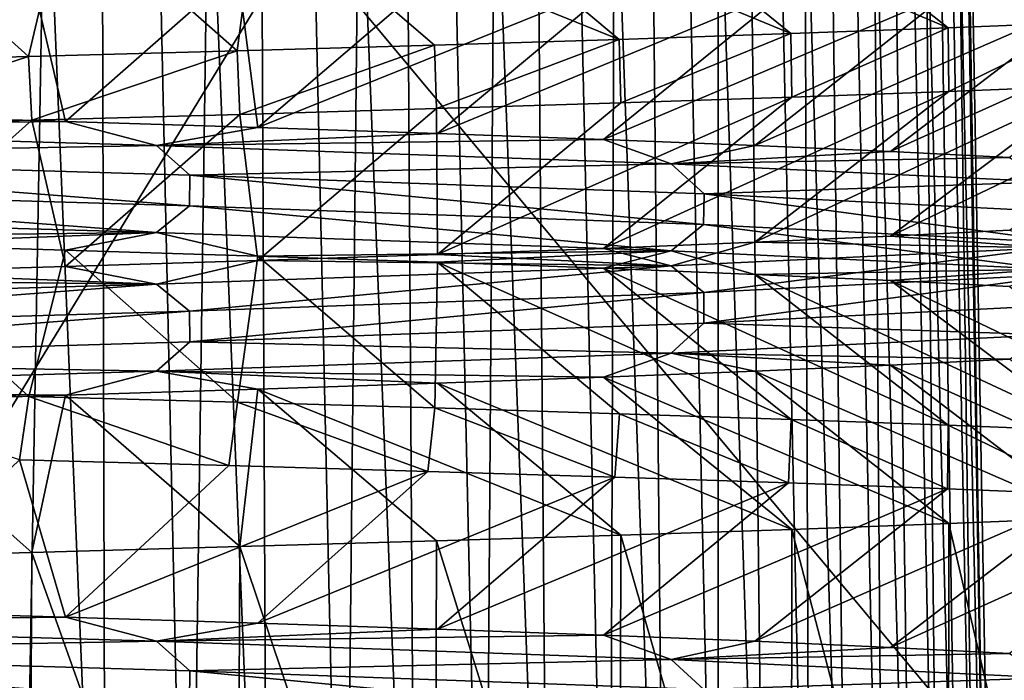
# Model space of a CAD drawing. Header units: millimetres. Extents: x -39.5 to 39.5, y -2 to 94.9.
# Tile 321 of 656: x 7.8 to 11.8, y 28.3 to 31. Entities that reach past the tile are written whole.
import ezdxf

# ---------------------------------------------------------------- set-up
doc = ezdxf.new("R2010")
doc.units = ezdxf.units.MM
doc.header["$LTSCALE"] = 65.185185
for name, color, linetype in [('460', 7, 'CONTINUOUS'), ('567', 7, 'CONTINUOUS'), ('574', 7, 'CONTINUOUS'), ('575', 7, 'CONTINUOUS'), ('628', 7, 'CONTINUOUS'), ('629', 7, 'CONTINUOUS'), ('630', 7, 'CONTINUOUS')]:
    doc.layers.add(name, color=color, linetype=linetype)

msp = doc.modelspace()

# ---------------------------------------------------------------- linework, layer by layer
at = {"layer": '460', "linetype": 'Continuous'}
for points in [[(12.0986, 30.9638, 7.4339), (11.5254, 30.9406, 8.295), (11.528, 30.6843, 8.2913), (12.0986, 30.9638, 7.4339)], [(12.0999, 30.7075, 7.4319), (12.0986, 30.9638, 7.4339), (11.528, 30.6843, 8.2913), (12.0999, 30.7075, 7.4319)], [(10.8907, 30.9174, 9.1122), (10.1982, 30.8942, 9.8811), (10.2038, 30.638, 9.8753), (10.8907, 30.9174, 9.1122)], [(10.8948, 30.6612, 9.1074), (10.8907, 30.9174, 9.1122), (10.2038, 30.638, 9.8753), (10.8948, 30.6612, 9.1074)], [(11.5254, 30.9406, 8.295), (10.8907, 30.9174, 9.1122), (10.8948, 30.6612, 9.1074), (11.5254, 30.9406, 8.295)], [(11.528, 30.6843, 8.2913), (11.5254, 30.9406, 8.295), (10.8948, 30.6612, 9.1074), (11.528, 30.6843, 8.2913)], [(10.1982, 30.8942, 9.8811), (9.4521, 30.871, 10.5971), (9.4601, 30.6149, 10.59), (10.1982, 30.8942, 9.8811)], [(10.2038, 30.638, 9.8753), (10.1982, 30.8942, 9.8811), (9.4601, 30.6149, 10.59), (10.2038, 30.638, 9.8753)], [(8.6562, 30.8479, 11.2566), (7.8137, 30.8247, 11.8569), (7.8277, 30.5686, 11.8477), (8.6562, 30.8479, 11.2566)], [(8.6672, 30.5918, 11.2481), (8.6562, 30.8479, 11.2566), (7.8277, 30.5686, 11.8477), (8.6672, 30.5918, 11.2481)], [(9.4521, 30.871, 10.5971), (8.6562, 30.8479, 11.2566), (8.6672, 30.5918, 11.2481), (9.4521, 30.871, 10.5971)], [(9.4601, 30.6149, 10.59), (9.4521, 30.871, 10.5971), (8.6672, 30.5918, 11.2481), (9.4601, 30.6149, 10.59)], [(7.8137, 30.8247, 11.8569), (6.9289, 30.8015, 12.3948), (6.9459, 30.5455, 12.3852), (7.8137, 30.8247, 11.8569)], [(7.8277, 30.5686, 11.8477), (7.8137, 30.8247, 11.8569), (6.9459, 30.5455, 12.3852), (7.8277, 30.5686, 11.8477)], [(6.9314, 29.4769, -12.3934), (7.8158, 29.4537, -11.8555), (7.7782, 29.1983, -11.8802), (6.9314, 29.4769, -12.3934)], [(7.7782, 29.1983, -11.8802), (7.8158, 29.4537, -11.8555), (8.6222, 29.1751, -11.2826), (7.7782, 29.1983, -11.8802)], [(7.8158, 29.4537, -11.8555), (8.658, 29.4305, -11.2552), (8.6222, 29.1751, -11.2826), (7.8158, 29.4537, -11.8555)], [(8.6222, 29.1751, -11.2826), (8.658, 29.4305, -11.2552), (9.4253, 29.1518, -10.6209), (8.6222, 29.1751, -11.2826)], [(8.658, 29.4305, -11.2552), (9.4535, 29.4073, -10.5958), (9.4253, 29.1518, -10.6209), (8.658, 29.4305, -11.2552)], [(9.4253, 29.1518, -10.6209), (9.4535, 29.4073, -10.5958), (10.1797, 29.1284, -9.9002), (9.4253, 29.1518, -10.6209)], [(9.4535, 29.4073, -10.5958), (10.1993, 29.3841, -9.88), (10.1797, 29.1284, -9.9002), (9.4535, 29.4073, -10.5958)], [(10.1797, 29.1284, -9.9002), (10.1993, 29.3841, -9.88), (10.8813, 29.1049, -9.1234), (10.1797, 29.1284, -9.9002)], [(10.1993, 29.3841, -9.88), (10.8914, 29.3609, -9.1113), (10.8813, 29.1049, -9.1234), (10.1993, 29.3841, -9.88)], [(10.8813, 29.1049, -9.1234), (10.8914, 29.3609, -9.1113), (11.5223, 29.0815, -8.2992), (10.8813, 29.1049, -9.1234)], [(10.8914, 29.3609, -9.1113), (11.5258, 29.3378, -8.2943), (11.5223, 29.0815, -8.2992), (10.8914, 29.3609, -9.1113)], [(11.5223, 29.0815, -8.2992), (11.5258, 29.3378, -8.2943), (12.0982, 29.0582, -7.4346), (11.5223, 29.0815, -8.2992)], [(11.5258, 29.3378, -8.2943), (12.0988, 29.3146, -7.4336), (12.0982, 29.0582, -7.4346), (11.5258, 29.3378, -8.2943)], [(10.8948, 28.9176, 9.1074), (11.5251, 26.5, 8.2952), (11.528, 28.9407, 8.2913), (10.8948, 28.9176, 9.1074)], [(11.5251, 26.5, 8.2952), (12.0967, 26.5, 7.4367), (11.528, 28.9407, 8.2913), (11.5251, 26.5, 8.2952)], [(11.528, 28.9407, 8.2913), (12.0967, 26.5, 7.4367), (12.0999, 28.9639, 7.4319), (11.528, 28.9407, 8.2913)], [(9.4601, 28.8713, 10.59), (10.1987, 26.5, 9.8806), (10.2038, 28.8944, 9.8753), (9.4601, 28.8713, 10.59)], [(10.1987, 26.5, 9.8806), (10.8914, 26.5, 9.1111), (10.2038, 28.8944, 9.8753), (10.1987, 26.5, 9.8806)], [(10.2038, 28.8944, 9.8753), (10.8914, 26.5, 9.1111), (10.8948, 28.9176, 9.1074), (10.2038, 28.8944, 9.8753)], [(10.8914, 26.5, 9.1111), (11.5251, 26.5, 8.2952), (10.8948, 28.9176, 9.1074), (10.8914, 26.5, 9.1111)], [(7.8277, 28.825, 11.8477), (8.6561, 26.5, 11.2565), (8.6672, 28.8482, 11.2481), (7.8277, 28.825, 11.8477)], [(8.6561, 26.5, 11.2565), (9.4535, 26.5, 10.5956), (8.6672, 28.8482, 11.2481), (8.6561, 26.5, 11.2565)], [(8.6672, 28.8482, 11.2481), (9.4535, 26.5, 10.5956), (9.4601, 28.8713, 10.59), (8.6672, 28.8482, 11.2481)], [(9.4535, 26.5, 10.5956), (10.1987, 26.5, 9.8806), (9.4601, 28.8713, 10.59), (9.4535, 26.5, 10.5956)], [(6.9459, 28.8019, 12.3852), (7.8153, 26.5, 11.8557), (7.8277, 28.825, 11.8477), (6.9459, 28.8019, 12.3852)], [(7.8153, 26.5, 11.8557), (8.6561, 26.5, 11.2565), (7.8277, 28.825, 11.8477), (7.8153, 26.5, 11.8557)], [(6.9303, 26.5, 12.3939), (7.8153, 26.5, 11.8557), (6.9459, 28.8019, 12.3852), (6.9303, 26.5, 12.3939)]]:
    msp.add_3dface(points, dxfattribs=at)
at = {"layer": '567', "linetype": 'Continuous'}
for points in [[(7.419, 26, -9.0866), (7.7788, 26, -8.7805), (7.4114, 43.2089, -8.7018), (7.419, 26, -9.0866)], [(7.7788, 26, -8.7805), (8.1261, 26, -8.4601), (7.4114, 43.2089, -8.7018), (7.7788, 26, -8.7805)], [(7.4114, 43.2089, -8.7018), (8.1261, 26, -8.4601), (8.0824, 43.2089, -8.0824), (7.4114, 43.2089, -8.7018)], [(7.7788, 26, 8.7805), (7.419, 26, 9.0866), (7.4114, 43.2089, 8.7018), (7.7788, 26, 8.7805)], [(8.0824, 43.2089, 8.0824), (7.7788, 26, 8.7805), (7.4114, 43.2089, 8.7018), (8.0824, 43.2089, 8.0824)], [(8.1261, 26, 8.4601), (7.7788, 26, 8.7805), (8.0824, 43.2089, 8.0824), (8.1261, 26, 8.4601)], [(8.1261, 26, -8.4601), (8.4601, 26, -8.1261), (8.0824, 43.2089, -8.0824), (8.1261, 26, -8.4601)], [(8.4601, 26, -8.1261), (8.7805, 26, -7.7788), (8.0824, 43.2089, -8.0824), (8.4601, 26, -8.1261)], [(8.0824, 43.2089, -8.0824), (8.7805, 26, -7.7788), (8.7018, 43.2089, -7.4114), (8.0824, 43.2089, -8.0824)], [(8.4601, 26, 8.1261), (8.1261, 26, 8.4601), (8.0824, 43.2089, 8.0824), (8.4601, 26, 8.1261)], [(8.7018, 43.2089, 7.4114), (8.4601, 26, 8.1261), (8.0824, 43.2089, 8.0824), (8.7018, 43.2089, 7.4114)], [(8.7805, 26, 7.7788), (8.4601, 26, 8.1261), (8.7018, 43.2089, 7.4114), (8.7805, 26, 7.7788)], [(8.7805, 26, -7.7788), (9.0866, 26, -7.419), (8.7018, 43.2089, -7.4114), (8.7805, 26, -7.7788)], [(9.0866, 26, -7.419), (9.3779, 26, -7.0471), (8.7018, 43.2089, -7.4114), (9.0866, 26, -7.419)], [(8.7018, 43.2089, -7.4114), (9.3779, 26, -7.0471), (9.2679, 43.2089, -6.6899), (8.7018, 43.2089, -7.4114)], [(9.0866, 26, 7.419), (8.7805, 26, 7.7788), (8.7018, 43.2089, 7.4114), (9.0866, 26, 7.419)], [(9.2679, 43.2089, 6.6899), (9.0866, 26, 7.419), (8.7018, 43.2089, 7.4114), (9.2679, 43.2089, 6.6899)], [(9.3779, 26, 7.0471), (9.0866, 26, 7.419), (9.2679, 43.2089, 6.6899), (9.3779, 26, 7.0471)], [(9.3779, 26, -7.0471), (9.6541, 26, -6.6637), (9.2679, 43.2089, -6.6899), (9.3779, 26, -7.0471)], [(9.6541, 26, -6.6637), (9.9146, 26, -6.2696), (9.2679, 43.2089, -6.6899), (9.6541, 26, -6.6637)], [(9.2679, 43.2089, -6.6899), (9.9146, 26, -6.2696), (9.7745, 43.2089, -5.9253), (9.2679, 43.2089, -6.6899)], [(9.6541, 26, 6.6637), (9.3779, 26, 7.0471), (9.2679, 43.2089, 6.6899), (9.6541, 26, 6.6637)], [(9.7745, 43.2089, 5.9253), (9.6541, 26, 6.6637), (9.2679, 43.2089, 6.6899), (9.7745, 43.2089, 5.9253)], [(9.9146, 26, 6.2696), (9.6541, 26, 6.6637), (9.7745, 43.2089, 5.9253), (9.9146, 26, 6.2696)], [(9.9146, 26, -6.2696), (10.159, 26, -5.8653), (9.7745, 43.2089, -5.9253), (9.9146, 26, -6.2696)], [(10.159, 26, -5.8653), (10.3869, 26, -5.4515), (9.7745, 43.2089, -5.9253), (10.159, 26, -5.8653)], [(9.7745, 43.2089, -5.9253), (10.3869, 26, -5.4515), (10.2165, 43.2089, -5.1256), (9.7745, 43.2089, -5.9253)], [(10.159, 26, 5.8653), (9.9146, 26, 6.2696), (9.7745, 43.2089, 5.9253), (10.159, 26, 5.8653)], [(10.2165, 43.2089, 5.1256), (10.159, 26, 5.8653), (9.7745, 43.2089, 5.9253), (10.2165, 43.2089, 5.1256)], [(10.3869, 26, 5.4515), (10.159, 26, 5.8653), (10.2165, 43.2089, 5.1256), (10.3869, 26, 5.4515)], [(10.3869, 26, -5.4515), (10.598, 26, -5.0288), (10.2165, 43.2089, -5.1256), (10.3869, 26, -5.4515)], [(10.598, 26, -5.0288), (10.7919, 26, -4.598), (10.2165, 43.2089, -5.1256), (10.598, 26, -5.0288)], [(10.2165, 43.2089, -5.1256), (10.7919, 26, -4.598), (10.5932, 43.2089, -4.2934), (10.2165, 43.2089, -5.1256)], [(10.598, 26, 5.0288), (10.3869, 26, 5.4515), (10.2165, 43.2089, 5.1256), (10.598, 26, 5.0288)], [(10.5932, 43.2089, 4.2934), (10.598, 26, 5.0288), (10.2165, 43.2089, 5.1256), (10.5932, 43.2089, 4.2934)], [(10.7919, 26, -4.598), (10.9683, 26, -4.1597), (10.5932, 43.2089, -4.2934), (10.7919, 26, -4.598)], [(10.9683, 26, -4.1597), (11.1269, 26, -3.7147), (10.5932, 43.2089, -4.2934), (10.9683, 26, -4.1597)], [(10.5932, 43.2089, -4.2934), (11.1269, 26, -3.7147), (10.9031, 43.2089, -3.4311), (10.5932, 43.2089, -4.2934)], [(10.9683, 26, 4.1597), (10.7919, 26, 4.598), (10.5932, 43.2089, 4.2934), (10.9683, 26, 4.1597)], [(10.9031, 43.2089, 3.4311), (10.9683, 26, 4.1597), (10.5932, 43.2089, 4.2934), (10.9031, 43.2089, 3.4311)], [(10.7919, 26, 4.598), (10.598, 26, 5.0288), (10.5932, 43.2089, 4.2934), (10.7919, 26, 4.598)], [(11.1269, 26, -3.7147), (11.2674, 26, -3.2637), (10.9031, 43.2089, -3.4311), (11.1269, 26, -3.7147)], [(11.2674, 26, -3.2637), (11.3897, 26, -2.8073), (10.9031, 43.2089, -3.4311), (11.2674, 26, -3.2637)], [(10.9031, 43.2089, -3.4311), (11.3897, 26, -2.8073), (11.1429, 43.2089, -2.5465), (10.9031, 43.2089, -3.4311)], [(11.2674, 26, 3.2637), (11.1269, 26, 3.7147), (10.9031, 43.2089, 3.4311), (11.2674, 26, 3.2637)], [(11.1429, 43.2089, 2.5465), (11.2674, 26, 3.2637), (10.9031, 43.2089, 3.4311), (11.1429, 43.2089, 2.5465)], [(11.1269, 26, 3.7147), (10.9683, 26, 4.1597), (10.9031, 43.2089, 3.4311), (11.1269, 26, 3.7147)], [(11.3897, 26, -2.8073), (11.4935, 26, -2.3464), (11.1429, 43.2089, -2.5465), (11.3897, 26, -2.8073)], [(11.4935, 26, -2.3464), (11.5787, 26, -1.8817), (11.1429, 43.2089, -2.5465), (11.4935, 26, -2.3464)], [(11.1429, 43.2089, -2.5465), (11.5787, 26, -1.8817), (11.311, 43.2089, -1.6467), (11.1429, 43.2089, -2.5465)], [(11.4935, 26, 2.3464), (11.3897, 26, 2.8073), (11.1429, 43.2089, 2.5465), (11.4935, 26, 2.3464)], [(11.311, 43.2089, 1.6467), (11.4935, 26, 2.3464), (11.1429, 43.2089, 2.5465), (11.311, 43.2089, 1.6467)], [(11.3897, 26, 2.8073), (11.2674, 26, 3.2637), (11.1429, 43.2089, 2.5465), (11.3897, 26, 2.8073)], [(11.5787, 26, -1.8817), (11.6451, 26, -1.414), (11.311, 43.2089, -1.6467), (11.5787, 26, -1.8817)], [(11.6451, 26, -1.414), (11.6925, 26, -0.9439), (11.311, 43.2089, -1.6467), (11.6451, 26, -1.414)], [(11.311, 43.2089, -1.6467), (11.6925, 26, -0.9439), (11.4064, 43.2089, -0.7371), (11.311, 43.2089, -1.6467)], [(11.6451, 26, 1.414), (11.5787, 26, 1.8817), (11.311, 43.2089, 1.6467), (11.6451, 26, 1.414)], [(11.4064, 43.2089, 0.7371), (11.6451, 26, 1.414), (11.311, 43.2089, 1.6467), (11.4064, 43.2089, 0.7371)], [(11.5787, 26, 1.8817), (11.4935, 26, 2.3464), (11.311, 43.2089, 1.6467), (11.5787, 26, 1.8817)], [(11.6925, 26, 0.9439), (11.6451, 26, 1.414), (11.4064, 43.2089, 0.7371), (11.6925, 26, 0.9439)], [(11.543, 35.6288, 0.6709), (11.6925, 26, 0.9439), (11.4064, 43.2089, 0.7371), (11.543, 35.6288, 0.6709)], [(11.4064, 43.2089, -0.7371), (11.6925, 26, -0.9439), (11.543, 35.6288, -0.6709), (11.4064, 43.2089, -0.7371)], [(11.6801, 27.9956, -0.6043), (11.543, 35.6288, -0.6709), (11.6925, 26, -0.9439), (11.6801, 27.9956, -0.6043)], [(11.6801, 27.9956, 0.6043), (11.6925, 26, 0.9439), (11.543, 35.6288, 0.6709), (11.6801, 27.9956, 0.6043)]]:
    msp.add_3dface(points, dxfattribs=at)
at = {"layer": '574', "linetype": 'Continuous'}
for points in [[(11.543, 35.6288, -0.6709), (11.6801, 27.9956, -0.6043), (7.0698, 33.5151, -0.6525), (11.543, 35.6288, -0.6709)], [(11.6801, 27.9956, -0.6043), (6.8806, 27.9956, -0.6043), (7.0698, 33.5151, -0.6525), (11.6801, 27.9956, -0.6043)]]:
    msp.add_3dface(points, dxfattribs=at)
at = {"layer": '575', "linetype": 'Continuous'}
for points in [[(11.6801, 27.9956, 0.6043), (11.543, 35.6288, 0.6709), (6.8806, 27.9956, 0.6043), (11.6801, 27.9956, 0.6043)], [(11.543, 35.6288, 0.6709), (7.0698, 33.5151, 0.6525), (6.8806, 27.9956, 0.6043), (11.543, 35.6288, 0.6709)]]:
    msp.add_3dface(points, dxfattribs=at)
at = {"layer": '628', "linetype": 'Continuous'}
for points in [[(6.9314, 31.2205, -12.3934), (7.8158, 31.1973, -11.8555), (7.1399, 30.588, -11.0309), (6.9314, 31.2205, -12.3934)], [(7.1399, 30.588, -11.0309), (7.8158, 31.1973, -11.8555), (7.963, 30.5636, -10.4523), (7.1399, 30.588, -11.0309)], [(7.8158, 31.1973, -11.8555), (8.658, 31.1741, -11.2552), (7.963, 30.5636, -10.4523), (7.8158, 31.1973, -11.8555)], [(7.963, 30.5636, -10.4523), (8.658, 31.1741, -11.2552), (8.7395, 30.5392, -9.8123), (7.963, 30.5636, -10.4523)], [(8.658, 31.1741, -11.2552), (9.4535, 31.1509, -10.5958), (8.7395, 30.5392, -9.8123), (8.658, 31.1741, -11.2552)], [(9.4535, 31.1509, -10.5958), (10.1993, 31.1277, -9.88), (8.7395, 30.5392, -9.8123), (9.4535, 31.1509, -10.5958)], [(8.7395, 30.5392, -9.8123), (10.1993, 31.1277, -9.88), (9.4647, 30.5148, -9.1148), (8.7395, 30.5392, -9.8123)], [(10.1993, 31.1277, -9.88), (10.8914, 31.1045, -9.1113), (9.4647, 30.5148, -9.1148), (10.1993, 31.1277, -9.88)], [(9.4647, 30.5148, -9.1148), (10.8914, 31.1045, -9.1113), (10.1344, 30.4904, -8.3639), (9.4647, 30.5148, -9.1148)], [(10.8914, 31.1045, -9.1113), (11.5258, 31.0814, -8.2943), (10.1344, 30.4904, -8.3639), (10.8914, 31.1045, -9.1113)], [(10.1344, 30.4904, -8.3639), (11.5258, 31.0814, -8.2943), (10.7447, 30.4661, -7.5639), (10.1344, 30.4904, -8.3639)], [(11.5258, 31.0814, -8.2943), (12.0988, 31.0582, -7.4336), (10.7447, 30.4661, -7.5639), (11.5258, 31.0814, -8.2943)], [(10.7447, 30.4661, -7.5639), (12.0988, 31.0582, -7.4336), (11.2919, 30.4417, -6.7195), (10.7447, 30.4661, -7.5639)], [(12.0988, 31.0582, -7.4336), (12.6076, 31.035, -6.5337), (11.2919, 30.4417, -6.7195), (12.0988, 31.0582, -7.4336)], [(11.2919, 30.4417, -6.7195), (12.6076, 31.035, -6.5337), (11.773, 30.4173, -5.8358), (11.2919, 30.4417, -6.7195)], [(12.6076, 30.7306, 6.5337), (12.0999, 30.7075, 7.4319), (11.2919, 30.0999, 6.7195), (12.6076, 30.7306, 6.5337)], [(11.773, 30.1243, 5.8358), (12.6076, 30.7306, 6.5337), (11.2919, 30.0999, 6.7195), (11.773, 30.1243, 5.8358)], [(11.528, 30.6843, 8.2913), (10.8948, 30.6612, 9.1074), (10.1344, 30.0512, 8.3638), (11.528, 30.6843, 8.2913)], [(10.7447, 30.0756, 7.5639), (11.528, 30.6843, 8.2913), (10.1344, 30.0512, 8.3638), (10.7447, 30.0756, 7.5639)], [(12.0999, 30.7075, 7.4319), (11.528, 30.6843, 8.2913), (10.7447, 30.0756, 7.5639), (12.0999, 30.7075, 7.4319)], [(11.2919, 30.0999, 6.7195), (12.0999, 30.7075, 7.4319), (10.7447, 30.0756, 7.5639), (11.2919, 30.0999, 6.7195)], [(10.2038, 30.638, 9.8753), (9.4601, 30.6149, 10.59), (9.4647, 30.0268, 9.1148), (10.2038, 30.638, 9.8753)], [(10.8948, 30.6612, 9.1074), (10.2038, 30.638, 9.8753), (9.4647, 30.0268, 9.1148), (10.8948, 30.6612, 9.1074)], [(10.1344, 30.0512, 8.3638), (10.8948, 30.6612, 9.1074), (9.4647, 30.0268, 9.1148), (10.1344, 30.0512, 8.3638)], [(9.4601, 30.6149, 10.59), (8.6672, 30.5918, 11.2481), (8.7395, 30.0024, 9.8123), (9.4601, 30.6149, 10.59)], [(9.4647, 30.0268, 9.1148), (9.4601, 30.6149, 10.59), (8.7395, 30.0024, 9.8123), (9.4647, 30.0268, 9.1148)], [(7.8277, 30.5686, 11.8477), (6.9459, 30.5455, 12.3852), (7.1399, 29.9537, 11.0309), (7.8277, 30.5686, 11.8477)], [(7.963, 29.978, 10.4523), (7.8277, 30.5686, 11.8477), (7.1399, 29.9537, 11.0309), (7.963, 29.978, 10.4523)], [(8.6672, 30.5918, 11.2481), (7.8277, 30.5686, 11.8477), (7.963, 29.978, 10.4523), (8.6672, 30.5918, 11.2481)], [(8.7395, 30.0024, 9.8123), (8.6672, 30.5918, 11.2481), (7.963, 29.978, 10.4523), (8.7395, 30.0024, 9.8123)], [(7.1399, 28.588, -11.0309), (7.7782, 29.1983, -11.8802), (7.963, 28.5636, -10.4523), (7.1399, 28.588, -11.0309)], [(7.7782, 29.1983, -11.8802), (8.6222, 29.1751, -11.2826), (7.963, 28.5636, -10.4523), (7.7782, 29.1983, -11.8802)], [(8.6222, 29.1751, -11.2826), (9.4253, 29.1518, -10.6209), (7.963, 28.5636, -10.4523), (8.6222, 29.1751, -11.2826)], [(7.963, 28.5636, -10.4523), (9.4253, 29.1518, -10.6209), (8.7395, 28.5392, -9.8123), (7.963, 28.5636, -10.4523)], [(9.4253, 29.1518, -10.6209), (10.1797, 29.1284, -9.9002), (8.7395, 28.5392, -9.8123), (9.4253, 29.1518, -10.6209)], [(8.7395, 28.5392, -9.8123), (10.1797, 29.1284, -9.9002), (9.4647, 28.5148, -9.1148), (8.7395, 28.5392, -9.8123)], [(10.1797, 29.1284, -9.9002), (10.8813, 29.1049, -9.1234), (9.4647, 28.5148, -9.1148), (10.1797, 29.1284, -9.9002)], [(9.4647, 28.5148, -9.1148), (10.8813, 29.1049, -9.1234), (10.1344, 28.4904, -8.3639), (9.4647, 28.5148, -9.1148)], [(10.8813, 29.1049, -9.1234), (11.5223, 29.0815, -8.2992), (10.1344, 28.4904, -8.3639), (10.8813, 29.1049, -9.1234)], [(10.1344, 28.4904, -8.3639), (11.5223, 29.0815, -8.2992), (10.7447, 28.4661, -7.5639), (10.1344, 28.4904, -8.3639)], [(11.5223, 29.0815, -8.2992), (12.0982, 29.0582, -7.4346), (10.7447, 28.4661, -7.5639), (11.5223, 29.0815, -8.2992)], [(10.7447, 28.4661, -7.5639), (12.0982, 29.0582, -7.4346), (11.2919, 28.4417, -6.7195), (10.7447, 28.4661, -7.5639)], [(12.0982, 29.0582, -7.4346), (12.6076, 29.035, -6.5337), (11.2919, 28.4417, -6.7195), (12.0982, 29.0582, -7.4346)], [(11.2919, 28.4417, -6.7195), (12.6076, 29.035, -6.5337), (11.773, 28.4173, -5.8358), (11.2919, 28.4417, -6.7195)]]:
    msp.add_3dface(points, dxfattribs=at)
at = {"layer": '629', "linetype": 'Continuous'}
for points in [[(7.1399, 30.588, -11.0309), (7.963, 30.5636, -10.4523), (5.8124, 30.5396, -11.6819), (7.1399, 30.588, -11.0309)], [(7.963, 30.5636, -10.4523), (8.3311, 30.4662, -10.0421), (5.8124, 30.5396, -11.6819), (7.963, 30.5636, -10.4523)], [(7.963, 30.5636, -10.4523), (8.7395, 30.5392, -9.8123), (8.3311, 30.4662, -10.0421), (7.963, 30.5636, -10.4523)], [(8.3311, 30.4662, -10.0421), (5.9203, 30.4222, -11.5702), (5.8124, 30.5396, -11.6819), (8.3311, 30.4662, -10.0421)], [(8.7395, 30.5392, -9.8123), (9.4647, 30.5148, -9.1148), (8.3311, 30.4662, -10.0421), (8.7395, 30.5392, -9.8123)], [(9.4647, 30.5148, -9.1148), (10.1344, 30.4904, -8.3639), (8.3311, 30.4662, -10.0421), (9.4647, 30.5148, -9.1148)], [(10.1344, 30.4904, -8.3639), (10.4077, 30.3927, -7.8696), (8.3311, 30.4662, -10.0421), (10.1344, 30.4904, -8.3639)], [(10.1344, 30.4904, -8.3639), (10.7447, 30.4661, -7.5639), (10.4077, 30.3927, -7.8696), (10.1344, 30.4904, -8.3639)], [(8.4657, 30.3469, -9.8616), (5.9203, 30.4222, -11.5702), (8.3311, 30.4662, -10.0421), (8.4657, 30.3469, -9.8616)], [(10.4077, 30.3927, -7.8696), (8.4657, 30.3469, -9.8616), (8.3311, 30.4662, -10.0421), (10.4077, 30.3927, -7.8696)], [(10.7447, 30.4661, -7.5639), (11.2919, 30.4417, -6.7195), (10.4077, 30.3927, -7.8696), (10.7447, 30.4661, -7.5639)], [(11.2919, 30.4417, -6.7195), (11.773, 30.4173, -5.8358), (10.4077, 30.3927, -7.8696), (11.2919, 30.4417, -6.7195)], [(8.4637, 30.2232, -9.8634), (5.918, 30.2984, -11.5714), (5.9203, 30.4222, -11.5702), (8.4637, 30.2232, -9.8634)], [(8.4657, 30.3469, -9.8616), (8.4637, 30.2232, -9.8634), (5.9203, 30.4222, -11.5702), (8.4657, 30.3469, -9.8616)], [(11.773, 30.4173, -5.8358), (11.9322, 30.3192, -5.2795), (10.4077, 30.3927, -7.8696), (11.773, 30.4173, -5.8358)], [(10.5401, 30.2716, -7.6043), (8.4657, 30.3469, -9.8616), (10.4077, 30.3927, -7.8696), (10.5401, 30.2716, -7.6043)], [(11.9322, 30.3192, -5.2795), (10.5401, 30.2716, -7.6043), (10.4077, 30.3927, -7.8696), (11.9322, 30.3192, -5.2795)], [(10.5385, 30.1479, -7.6066), (8.4637, 30.2232, -9.8634), (8.4657, 30.3469, -9.8616), (10.5385, 30.1479, -7.6066)], [(10.5401, 30.2716, -7.6043), (10.5385, 30.1479, -7.6066), (8.4657, 30.3469, -9.8616), (10.5401, 30.2716, -7.6043)], [(12.028, 30.1964, -4.924), (10.5401, 30.2716, -7.6043), (11.9322, 30.3192, -5.2795), (12.028, 30.1964, -4.924)], [(8.3307, 30.1147, -10.0427), (5.8122, 30.1881, -11.6822), (5.918, 30.2984, -11.5714), (8.3307, 30.1147, -10.0427)], [(8.4637, 30.2232, -9.8634), (8.3307, 30.1147, -10.0427), (5.918, 30.2984, -11.5714), (8.4637, 30.2232, -9.8634)], [(12.027, 30.0727, -4.9267), (10.5385, 30.1479, -7.6066), (10.5401, 30.2716, -7.6043), (12.027, 30.0727, -4.9267)], [(12.028, 30.1964, -4.924), (12.027, 30.0727, -4.9267), (10.5401, 30.2716, -7.6043), (12.028, 30.1964, -4.924)], [(10.4074, 30.0412, -7.8704), (8.3307, 30.1147, -10.0427), (8.4637, 30.2232, -9.8634), (10.4074, 30.0412, -7.8704)], [(10.5385, 30.1479, -7.6066), (10.4074, 30.0412, -7.8704), (8.4637, 30.2232, -9.8634), (10.5385, 30.1479, -7.6066)], [(5.8122, 30.1881, -11.6822), (8.3307, 30.1147, -10.0427), (6.2749, 30.0927, -11.5449), (5.8122, 30.1881, -11.6822)], [(11.932, 29.9677, -5.2806), (10.4074, 30.0412, -7.8704), (10.5385, 30.1479, -7.6066), (11.932, 29.9677, -5.2806)], [(12.027, 30.0727, -4.9267), (11.932, 29.9677, -5.2806), (10.5385, 30.1479, -7.6066), (12.027, 30.0727, -4.9267)], [(11.773, 30.1243, 5.8358), (11.2919, 30.0999, 6.7195), (11.9322, 30.054, 5.2794), (11.773, 30.1243, 5.8358)], [(6.2749, 30.0927, -11.5449), (8.3307, 30.1147, -10.0427), (7.1399, 30.0683, -11.0309), (6.2749, 30.0927, -11.5449)], [(7.1399, 30.0683, -11.0309), (8.3307, 30.1147, -10.0427), (7.963, 30.044, -10.4523), (7.1399, 30.0683, -11.0309)], [(7.963, 30.044, -10.4523), (8.3307, 30.1147, -10.0427), (8.7395, 30.0196, -9.8123), (7.963, 30.044, -10.4523)], [(8.3307, 30.1147, -10.0427), (10.4074, 30.0412, -7.8704), (8.7395, 30.0196, -9.8123), (8.3307, 30.1147, -10.0427)], [(11.2919, 30.0999, 6.7195), (10.7447, 30.0756, 7.5639), (11.9322, 30.054, 5.2794), (11.2919, 30.0999, 6.7195)], [(8.7395, 30.0196, -9.8123), (10.4074, 30.0412, -7.8704), (9.4647, 29.9952, -9.1148), (8.7395, 30.0196, -9.8123)], [(10.1344, 30.0512, 8.3638), (9.4647, 30.0268, 9.1148), (10.4078, 29.9805, 7.8695), (10.1344, 30.0512, 8.3638)], [(9.4647, 29.9952, -9.1148), (10.4074, 30.0412, -7.8704), (10.1344, 29.9708, -8.3639), (9.4647, 29.9952, -9.1148)], [(10.7447, 30.0756, 7.5639), (10.1344, 30.0512, 8.3638), (10.4078, 29.9805, 7.8695), (10.7447, 30.0756, 7.5639)], [(10.1344, 29.9708, -8.3639), (10.4074, 30.0412, -7.8704), (10.7447, 29.9464, -7.5639), (10.1344, 29.9708, -8.3639)], [(10.4074, 30.0412, -7.8704), (11.932, 29.9677, -5.2806), (10.7447, 29.9464, -7.5639), (10.4074, 30.0412, -7.8704)], [(11.9322, 30.054, 5.2794), (10.7447, 30.0756, 7.5639), (10.4078, 29.9805, 7.8695), (11.9322, 30.054, 5.2794)], [(11.9322, 30.054, 5.2794), (10.4078, 29.9805, 7.8695), (10.5386, 29.8737, 7.6063), (11.9322, 30.054, 5.2794)], [(12.0271, 29.949, 4.9262), (11.9322, 30.054, 5.2794), (10.5386, 29.8737, 7.6063), (12.0271, 29.949, 4.9262)], [(8.7395, 30.0024, 9.8123), (7.963, 29.978, 10.4523), (8.3311, 29.9071, 10.0421), (8.7395, 30.0024, 9.8123)], [(10.4078, 29.9805, 7.8695), (8.7395, 30.0024, 9.8123), (8.3311, 29.9071, 10.0421), (10.4078, 29.9805, 7.8695)], [(9.4647, 30.0268, 9.1148), (8.7395, 30.0024, 9.8123), (10.4078, 29.9805, 7.8695), (9.4647, 30.0268, 9.1148)], [(7.963, 29.978, 10.4523), (7.1399, 29.9537, 11.0309), (8.3311, 29.9071, 10.0421), (7.963, 29.978, 10.4523)], [(10.4078, 29.9805, 7.8695), (8.3311, 29.9071, 10.0421), (8.4638, 29.7984, 9.8632), (10.4078, 29.9805, 7.8695)], [(10.5386, 29.8737, 7.6063), (10.4078, 29.9805, 7.8695), (8.4638, 29.7984, 9.8632), (10.5386, 29.8737, 7.6063)], [(10.7447, 29.9464, -7.5639), (11.932, 29.9677, -5.2806), (11.2919, 29.9221, -6.7195), (10.7447, 29.9464, -7.5639)], [(11.2919, 29.9221, -6.7195), (11.932, 29.9677, -5.2806), (11.773, 29.8977, -5.8358), (11.2919, 29.9221, -6.7195)], [(8.3311, 29.9071, 10.0421), (6.2749, 29.9293, 11.5449), (5.8125, 29.8336, 11.6819), (8.3311, 29.9071, 10.0421)], [(7.1399, 29.9537, 11.0309), (6.2749, 29.9293, 11.5449), (8.3311, 29.9071, 10.0421), (7.1399, 29.9537, 11.0309)], [(12.0271, 29.949, 4.9262), (10.5386, 29.8737, 7.6063), (10.5398, 29.75, 7.6048), (12.0271, 29.949, 4.9262)], [(12.0278, 29.8252, 4.9246), (12.0271, 29.949, 4.9262), (10.5398, 29.75, 7.6048), (12.0278, 29.8252, 4.9246)], [(8.3311, 29.9071, 10.0421), (5.8125, 29.8336, 11.6819), (5.9181, 29.7232, 11.5713), (8.3311, 29.9071, 10.0421)], [(8.4638, 29.7984, 9.8632), (8.3311, 29.9071, 10.0421), (5.9181, 29.7232, 11.5713), (8.4638, 29.7984, 9.8632)], [(10.5386, 29.8737, 7.6063), (8.4638, 29.7984, 9.8632), (8.4654, 29.6747, 9.8619), (10.5386, 29.8737, 7.6063)], [(10.5398, 29.75, 7.6048), (10.5386, 29.8737, 7.6063), (8.4654, 29.6747, 9.8619), (10.5398, 29.75, 7.6048)], [(12.0278, 29.8252, 4.9246), (10.5398, 29.75, 7.6048), (11.9318, 29.7025, 5.2809), (12.0278, 29.8252, 4.9246)], [(8.4638, 29.7984, 9.8632), (5.9181, 29.7232, 11.5713), (5.9201, 29.5995, 11.5704), (8.4638, 29.7984, 9.8632)], [(8.4654, 29.6747, 9.8619), (8.4638, 29.7984, 9.8632), (5.9201, 29.5995, 11.5704), (8.4654, 29.6747, 9.8619)], [(10.5398, 29.75, 7.6048), (8.4654, 29.6747, 9.8619), (10.4072, 29.629, 7.8706), (10.5398, 29.75, 7.6048)], [(11.9318, 29.7025, 5.2809), (10.5398, 29.75, 7.6048), (10.4072, 29.629, 7.8706), (11.9318, 29.7025, 5.2809)], [(11.9318, 29.7025, 5.2809), (10.4072, 29.629, 7.8706), (11.773, 29.6047, 5.8358), (11.9318, 29.7025, 5.2809)], [(8.4654, 29.6747, 9.8619), (5.9201, 29.5995, 11.5704), (8.3305, 29.5555, 10.0428), (8.4654, 29.6747, 9.8619)], [(10.4072, 29.629, 7.8706), (8.4654, 29.6747, 9.8619), (8.3305, 29.5555, 10.0428), (10.4072, 29.629, 7.8706)], [(10.4072, 29.629, 7.8706), (8.3305, 29.5555, 10.0428), (10.1344, 29.5316, 8.3638), (10.4072, 29.629, 7.8706)], [(10.7447, 29.5559, 7.5639), (10.4072, 29.629, 7.8706), (10.1344, 29.5316, 8.3638), (10.7447, 29.5559, 7.5639)], [(11.773, 29.6047, 5.8358), (10.4072, 29.629, 7.8706), (11.2919, 29.5803, 6.7195), (11.773, 29.6047, 5.8358)], [(11.2919, 29.5803, 6.7195), (10.4072, 29.629, 7.8706), (10.7447, 29.5559, 7.5639), (11.2919, 29.5803, 6.7195)], [(8.3305, 29.5555, 10.0428), (5.9201, 29.5995, 11.5704), (5.812, 29.482, 11.6824), (8.3305, 29.5555, 10.0428)], [(8.3305, 29.5555, 10.0428), (5.812, 29.482, 11.6824), (7.963, 29.4584, 10.4523), (8.3305, 29.5555, 10.0428)], [(8.7395, 29.4828, 9.8123), (8.3305, 29.5555, 10.0428), (7.963, 29.4584, 10.4523), (8.7395, 29.4828, 9.8123)], [(10.1344, 29.5316, 8.3638), (8.3305, 29.5555, 10.0428), (9.4647, 29.5072, 9.1148), (10.1344, 29.5316, 8.3638)], [(9.4647, 29.5072, 9.1148), (8.3305, 29.5555, 10.0428), (8.7395, 29.4828, 9.8123), (9.4647, 29.5072, 9.1148)], [(7.963, 29.4584, 10.4523), (5.812, 29.482, 11.6824), (7.1399, 29.434, 11.0309), (7.963, 29.4584, 10.4523)], [(7.1399, 28.588, -11.0309), (7.963, 28.5636, -10.4523), (5.8124, 28.5396, -11.6819), (7.1399, 28.588, -11.0309)], [(7.963, 28.5636, -10.4523), (8.331, 28.4662, -10.0421), (5.8124, 28.5396, -11.6819), (7.963, 28.5636, -10.4523)], [(8.331, 28.4662, -10.0421), (5.9192, 28.4222, -11.5707), (5.8124, 28.5396, -11.6819), (8.331, 28.4662, -10.0421)], [(7.963, 28.5636, -10.4523), (8.7395, 28.5392, -9.8123), (8.331, 28.4662, -10.0421), (7.963, 28.5636, -10.4523)], [(8.7395, 28.5392, -9.8123), (9.4647, 28.5148, -9.1148), (8.331, 28.4662, -10.0421), (8.7395, 28.5392, -9.8123)], [(9.4647, 28.5148, -9.1148), (10.1344, 28.4904, -8.3639), (8.331, 28.4662, -10.0421), (9.4647, 28.5148, -9.1148)], [(10.1344, 28.4904, -8.3639), (10.4077, 28.3927, -7.8696), (8.331, 28.4662, -10.0421), (10.1344, 28.4904, -8.3639)], [(10.1344, 28.4904, -8.3639), (10.7447, 28.4661, -7.5639), (10.4077, 28.3927, -7.8696), (10.1344, 28.4904, -8.3639)], [(8.4647, 28.3469, -9.8625), (5.9192, 28.4222, -11.5707), (8.331, 28.4662, -10.0421), (8.4647, 28.3469, -9.8625)], [(10.4077, 28.3927, -7.8696), (8.4647, 28.3469, -9.8625), (8.331, 28.4662, -10.0421), (10.4077, 28.3927, -7.8696)], [(10.7447, 28.4661, -7.5639), (11.2919, 28.4417, -6.7195), (10.4077, 28.3927, -7.8696), (10.7447, 28.4661, -7.5639)], [(8.4643, 28.2232, -9.8629), (5.9187, 28.2984, -11.5711), (5.9192, 28.4222, -11.5707), (8.4643, 28.2232, -9.8629)], [(8.4647, 28.3469, -9.8625), (8.4643, 28.2232, -9.8629), (5.9192, 28.4222, -11.5707), (8.4647, 28.3469, -9.8625)], [(11.2919, 28.4417, -6.7195), (11.773, 28.4173, -5.8358), (10.4077, 28.3927, -7.8696), (11.2919, 28.4417, -6.7195)], [(11.773, 28.4173, -5.8358), (11.9322, 28.3192, -5.2795), (10.4077, 28.3927, -7.8696), (11.773, 28.4173, -5.8358)], [(10.5392, 28.2717, -7.6055), (8.4647, 28.3469, -9.8625), (10.4077, 28.3927, -7.8696), (10.5392, 28.2717, -7.6055)], [(11.9322, 28.3192, -5.2795), (10.5392, 28.2717, -7.6055), (10.4077, 28.3927, -7.8696), (11.9322, 28.3192, -5.2795)], [(10.539, 28.1479, -7.6059), (8.4643, 28.2232, -9.8629), (8.4647, 28.3469, -9.8625), (10.539, 28.1479, -7.6059)], [(10.5392, 28.2717, -7.6055), (10.539, 28.1479, -7.6059), (8.4647, 28.3469, -9.8625), (10.5392, 28.2717, -7.6055)], [(12.0274, 28.1964, -4.9255), (10.5392, 28.2717, -7.6055), (11.9322, 28.3192, -5.2795), (12.0274, 28.1964, -4.9255)]]:
    msp.add_3dface(points, dxfattribs=at)
at = {"layer": '630', "linetype": 'Continuous'}
for points in [[(11.5254, 30.9406, 8.295), (10.7447, 31.5559, 7.5639), (10.1344, 31.5316, 8.3639), (11.5254, 30.9406, 8.295)], [(12.0986, 30.9638, 7.4339), (11.2919, 31.5803, 6.7195), (10.7447, 31.5559, 7.5639), (12.0986, 30.9638, 7.4339)], [(11.5254, 30.9406, 8.295), (12.0986, 30.9638, 7.4339), (10.7447, 31.5559, 7.5639), (11.5254, 30.9406, 8.295)], [(12.0986, 30.9638, 7.4339), (12.6076, 30.987, 6.5337), (11.2919, 31.5803, 6.7195), (12.0986, 30.9638, 7.4339)], [(10.8907, 30.9174, 9.1122), (10.1344, 31.5316, 8.3639), (9.4647, 31.5072, 9.1148), (10.8907, 30.9174, 9.1122)], [(10.8907, 30.9174, 9.1122), (11.5254, 30.9406, 8.295), (10.1344, 31.5316, 8.3639), (10.8907, 30.9174, 9.1122)], [(8.6562, 30.8479, 11.2566), (8.7395, 31.4828, 9.8123), (7.963, 31.4584, 10.4523), (8.6562, 30.8479, 11.2566)], [(8.6562, 30.8479, 11.2566), (9.4521, 30.871, 10.5971), (8.7395, 31.4828, 9.8123), (8.6562, 30.8479, 11.2566)], [(10.1982, 30.8942, 9.8811), (9.4647, 31.5072, 9.1148), (8.7395, 31.4828, 9.8123), (10.1982, 30.8942, 9.8811)], [(9.4521, 30.871, 10.5971), (10.1982, 30.8942, 9.8811), (8.7395, 31.4828, 9.8123), (9.4521, 30.871, 10.5971)], [(10.1982, 30.8942, 9.8811), (10.8907, 30.9174, 9.1122), (9.4647, 31.5072, 9.1148), (10.1982, 30.8942, 9.8811)], [(6.9289, 30.8015, 12.3948), (7.8137, 30.8247, 11.8569), (7.1399, 31.434, 11.0309), (6.9289, 30.8015, 12.3948)], [(7.8137, 30.8247, 11.8569), (7.963, 31.4584, 10.4523), (7.1399, 31.434, 11.0309), (7.8137, 30.8247, 11.8569)], [(7.8137, 30.8247, 11.8569), (8.6562, 30.8479, 11.2566), (7.963, 31.4584, 10.4523), (7.8137, 30.8247, 11.8569)], [(7.8158, 29.4537, -11.8555), (6.9314, 29.4769, -12.3934), (7.1399, 30.0683, -11.0309), (7.8158, 29.4537, -11.8555)], [(7.8158, 29.4537, -11.8555), (7.1399, 30.0683, -11.0309), (7.963, 30.044, -10.4523), (7.8158, 29.4537, -11.8555)], [(8.658, 29.4305, -11.2552), (7.8158, 29.4537, -11.8555), (7.963, 30.044, -10.4523), (8.658, 29.4305, -11.2552)], [(8.658, 29.4305, -11.2552), (7.963, 30.044, -10.4523), (8.7395, 30.0196, -9.8123), (8.658, 29.4305, -11.2552)], [(9.4535, 29.4073, -10.5958), (8.658, 29.4305, -11.2552), (8.7395, 30.0196, -9.8123), (9.4535, 29.4073, -10.5958)], [(9.4535, 29.4073, -10.5958), (8.7395, 30.0196, -9.8123), (9.4647, 29.9952, -9.1148), (9.4535, 29.4073, -10.5958)], [(10.1993, 29.3841, -9.88), (9.4535, 29.4073, -10.5958), (9.4647, 29.9952, -9.1148), (10.1993, 29.3841, -9.88)], [(10.8914, 29.3609, -9.1113), (10.1993, 29.3841, -9.88), (9.4647, 29.9952, -9.1148), (10.8914, 29.3609, -9.1113)], [(10.8914, 29.3609, -9.1113), (9.4647, 29.9952, -9.1148), (10.1344, 29.9708, -8.3639), (10.8914, 29.3609, -9.1113)], [(11.5258, 29.3378, -8.2943), (10.8914, 29.3609, -9.1113), (10.1344, 29.9708, -8.3639), (11.5258, 29.3378, -8.2943)], [(11.5258, 29.3378, -8.2943), (10.1344, 29.9708, -8.3639), (10.7447, 29.9464, -7.5639), (11.5258, 29.3378, -8.2943)], [(12.0988, 29.3146, -7.4336), (11.5258, 29.3378, -8.2943), (10.7447, 29.9464, -7.5639), (12.0988, 29.3146, -7.4336)], [(12.0988, 29.3146, -7.4336), (10.7447, 29.9464, -7.5639), (11.2919, 29.9221, -6.7195), (12.0988, 29.3146, -7.4336)], [(12.6076, 29.2914, -6.5337), (12.0988, 29.3146, -7.4336), (11.2919, 29.9221, -6.7195), (12.6076, 29.2914, -6.5337)], [(12.6076, 29.2914, -6.5337), (11.2919, 29.9221, -6.7195), (11.773, 29.8977, -5.8358), (12.6076, 29.2914, -6.5337)], [(12.6076, 28.987, 6.5337), (11.773, 29.6047, 5.8358), (11.2919, 29.5803, 6.7195), (12.6076, 28.987, 6.5337)], [(12.0999, 28.9639, 7.4319), (11.2919, 29.5803, 6.7195), (10.7447, 29.5559, 7.5639), (12.0999, 28.9639, 7.4319)], [(12.0999, 28.9639, 7.4319), (12.6076, 28.987, 6.5337), (11.2919, 29.5803, 6.7195), (12.0999, 28.9639, 7.4319)], [(10.8948, 28.9176, 9.1074), (10.1344, 29.5316, 8.3638), (9.4647, 29.5072, 9.1148), (10.8948, 28.9176, 9.1074)], [(11.528, 28.9407, 8.2913), (10.7447, 29.5559, 7.5639), (10.1344, 29.5316, 8.3638), (11.528, 28.9407, 8.2913)], [(10.8948, 28.9176, 9.1074), (11.528, 28.9407, 8.2913), (10.1344, 29.5316, 8.3638), (10.8948, 28.9176, 9.1074)], [(11.528, 28.9407, 8.2913), (12.0999, 28.9639, 7.4319), (10.7447, 29.5559, 7.5639), (11.528, 28.9407, 8.2913)], [(8.6672, 28.8482, 11.2481), (8.7395, 29.4828, 9.8123), (7.963, 29.4584, 10.4523), (8.6672, 28.8482, 11.2481)], [(8.6672, 28.8482, 11.2481), (9.4601, 28.8713, 10.59), (8.7395, 29.4828, 9.8123), (8.6672, 28.8482, 11.2481)], [(10.2038, 28.8944, 9.8753), (9.4647, 29.5072, 9.1148), (8.7395, 29.4828, 9.8123), (10.2038, 28.8944, 9.8753)], [(9.4601, 28.8713, 10.59), (10.2038, 28.8944, 9.8753), (8.7395, 29.4828, 9.8123), (9.4601, 28.8713, 10.59)], [(10.2038, 28.8944, 9.8753), (10.8948, 28.9176, 9.1074), (9.4647, 29.5072, 9.1148), (10.2038, 28.8944, 9.8753)], [(7.8277, 28.825, 11.8477), (7.963, 29.4584, 10.4523), (7.1399, 29.434, 11.0309), (7.8277, 28.825, 11.8477)], [(7.8277, 28.825, 11.8477), (8.6672, 28.8482, 11.2481), (7.963, 29.4584, 10.4523), (7.8277, 28.825, 11.8477)], [(6.9459, 28.8019, 12.3852), (7.8277, 28.825, 11.8477), (7.1399, 29.434, 11.0309), (6.9459, 28.8019, 12.3852)]]:
    msp.add_3dface(points, dxfattribs=at)

doc.saveas('drawing.dxf')
